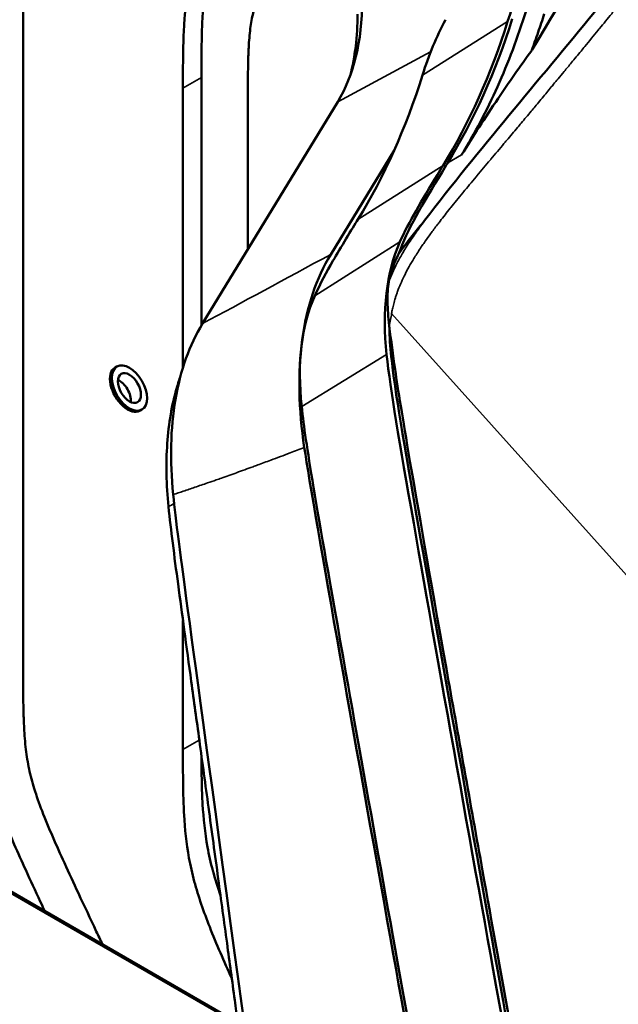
# Model space of a CAD drawing. Header units: millimetres. Extents: x 0 to 2100, y 0 to 1485.
# Tile 344 of 656: x 1661 to 1706, y 901 to 976. Entities that reach past the tile are written whole.
import ezdxf

# ---------------------------------------------------------------- set-up
doc = ezdxf.new("R2010")
doc.units = ezdxf.units.MM
doc.header["$LTSCALE"] = 5
doc.layers.add('Sichtbar (ISO)', color=7, linetype='Continuous', lineweight=50)
doc.layers.add('Sichtbar schmal (ISO)', color=7, linetype='Continuous', lineweight=35)

msp = doc.modelspace()

# ---------------------------------------------------------------- linework, layer by layer
at = {"layer": 'Sichtbar (ISO)'}
for p, q in [((1661.0506, 926.9052), (1661.0506, 982.3044)), ((1699.8714, 974.0885), (1699.8736, 974.0932)), ((1674.6624, 972.0059), (1674.6624, 953.0846)), ((1701.9692, 972.0111), (1701.9693, 972.0111)), ((1673.2482, 971.1894), (1673.2482, 949.8463)), ((1685.0629, 970.1514), (1674.7375, 953.2093)), ((1678.198, 958.8873), (1678.198, 969.9647)), ((1684.529, 958.4984), (1689.362, 966.4285)), ((1692.0906, 961.6014), (1692.0907, 961.6016)), ((1668.0697, 949.853), (1668.2111, 949.9346)), ((1669.9697, 946.5621), (1670.1111, 946.6438)), ((1673.2482, 930.5418), (1673.2482, 920.6696)), ((1657.2523, 911.4762), (1715.4607, 877.8696)), ((1657.8641, 911.0147), (1718.995, 875.7208))]:
    msp.add_line(p, q, dxfattribs=at)
for centre, major_axis, ratio, start_param, end_param in [((1731.8314, 944.798), (-25, 43.3013), 0.5773503, 0.3492986, 0.4876383), ((1670.4198, 987.4076), (11.6733, -20.2187), 0.5773508, 0.3054456, 0.7853976), ((1669.3591, 986.7952), (-12.1733, 21.0847), 0.5773508, 3.6713096, 3.9269902), ((1725.1139, 940.9197), (-24.8341, 43.014), 0.5773503, 0.3492986, 0.4876383), ((1630.7863, 1039.4762), (50, -86.6025), 0.5773503, 0.303949, 0.4876383), ((1630.4327, 1039.2721), (50, -86.6025), 0.5773503, 0.303949, 0.4876383), ((1623.7152, 1035.3937), (50.1659, -86.8898), 0.5773503, 0.303949, 0.4876383), ((1704.2155, 944.3415), (11, -19.0526), 0.5773503, 3.5392721, 4.0605247), ((1697.498, 940.4632), (10.8341, -18.7653), 0.5773503, 3.5392721, 4.0605247), ((1704.2155, 944.3415), (-10.75, 18.6195), 0.5773503, 0.7959787, 0.918932), ((1669.0197, 948.2076), (-0.95, 1.6454), 0.5773508, 0, 3.1415927), ((1668.3833, 947.8401), (0.625, -1.0825), 0.5773508, 0.6716176, 2.4699751)]:
    msp.add_ellipse(centre, major_axis=major_axis, ratio=ratio, start_param=start_param, end_param=end_param, dxfattribs=at)
for major_axis in [(-0.95, 1.6454), (-0.625, 1.0825)]:
    msp.add_ellipse((1669.1611, 948.2892), major_axis=major_axis, ratio=0.5773508, dxfattribs=at)
for points, knots in [([(1692.0907, 961.6016), (1696.2605, 967.0208), (1700.7744, 972.1935), (1708.2879, 981.5263), (1711.4991, 985.5489), (1716.3423, 991.5413), (1718.0003, 993.5285), (1720.2074, 996.6316), (1720.8956, 997.7249), (1721.9278, 999.9986), (1722.1928, 1001.1292), (1722.3191, 1002.3392)], [0, 0, 0, 0, 2.112482, 2.112482, 3.7061471, 3.7061471, 4.5053377, 4.5053377, 4.9220889, 4.9220889, 5.3774538, 5.3774538, 5.3774538, 5.3774538]), ([(1705.5486, 992.0293), (1705.4948, 987.8156), (1705.4069, 986.4793), (1705.0196, 984.1127), (1704.754, 983.1792), (1703.7806, 980.7402), (1702.7628, 978.8618), (1699.8736, 974.0932)], [-6.1805211, -6.1805211, -6.1805211, -6.1805211, -4.3476717, -4.3476717, -2.6660463, -2.6660463, -0.0010183, -0.0010183, -0.0010183, -0.0010183]), ([(1673.2482, 971.1894), (1673.2482, 972.2795), (1673.2483, 973.9326), (1673.3441, 976.553), (1673.5745, 978.5498), (1674.2338, 980.6857), (1675.0924, 982.1271), (1676.1345, 983.3994), (1677.0729, 984.399), (1678.6097, 985.8969), (1679.8424, 987.0702), (1680.7112, 987.8933)], [0, 0, 0, 0, 0.06359954, 0.09640429, 0.15628374, 0.18839964, 0.24926502, 0.28262286, 0.31819671, 0.35901071, 0.45581626, 0.45581626, 0.45581626, 0.45581626]), ([(1681.0469, 987.6854), (1680.5392, 987.2015), (1679.6681, 986.3666), (1678.4871, 985.2155), (1677.5487, 984.2159), (1676.5066, 982.9436), (1675.6481, 981.5022), (1674.9887, 979.3663), (1674.7583, 977.3695), (1674.6625, 974.7491), (1674.6624, 973.096), (1674.6624, 972.0059)], [0.58428445, 0.58428445, 0.58428445, 0.58428445, 0.64098929, 0.68180329, 0.71737714, 0.75073498, 0.81160036, 0.84371626, 0.90359571, 0.93640046, 1, 1, 1, 1]), ([(1678.198, 969.9647), (1678.198, 970.7013), (1678.2005, 971.7759), (1678.2221, 973.2276), (1678.2644, 974.4393), (1678.3638, 975.7139), (1678.575, 976.9322), (1678.9238, 977.9684), (1679.4439, 978.918), (1680.2856, 980.061), (1681.6496, 981.4962), (1682.9215, 982.7126), (1683.714, 983.4668), (1683.8414, 983.588)], [0, 0, 0, 0, 0.04297559, 0.06278076, 0.0854317, 0.11514694, 0.14072639, 0.16476834, 0.190854, 0.22144306, 0.27524796, 0.34949121, 0.36371358, 0.36371358, 0.36371358, 0.36371358]), ([(1694.5199, 966.0957), (1695.5225, 967.7327), (1696.436, 969.4728), (1698.08, 973.1483), (1698.8096, 975.0818), (1699.4457, 977.1057)], [-1.837249, -1.837249, -1.837249, -1.837249, -0.9186467, -0.9186467, -0.0000411, -0.0000411, -0.0000411, -0.0000411]), ([(1699.8736, 974.0932), (1700.0429, 974.5473), (1700.2071, 975.0064), (1700.5258, 975.9367), (1700.6803, 976.4079), (1700.8296, 976.8839)], [0.0009586, 0.0009586, 0.0009586, 0.0009586, 0.21607463, 0.21607463, 0.43212921, 0.43212921, 0.43212921, 0.43212921]), ([(1699.8702, 974.0884), (1698.9794, 972.8377), (1698.1267, 971.6158), (1696.3124, 968.9346), (1695.3762, 967.4939), (1694.5199, 966.0957)], [-1.4212306, -1.4212306, -1.4212306, -1.4212306, -0.7847218, -0.7847218, -0.0001144, -0.0001144, -0.0001144, -0.0001144]), ([(1689.7137, 958.521), (1690.3838, 960.4056), (1691.4974, 962.2728), (1693.0371, 964.7935), (1693.1745, 965.0184), (1693.3152, 965.2485), (1693.4589, 965.4831)], [0, 0, 0, 0, 0.918086, 0.918086, 0.918086, 1, 1, 1, 1]), ([(1689.8139, 959.4477), (1690.4914, 960.9723), (1691.5579, 962.7497), (1692.9617, 965.0444), (1693.1054, 965.279)], [0, 0, 0, 0, 0.8997245, 1, 1, 1, 1]), ([(1683.3135, 955.3416), (1683.722, 956.2606), (1684.2297, 957.1889), (1685.255, 958.967), (1686.2134, 960.5309), (1686.5958, 961.1552)], [-0.64212375, -0.64212375, -0.64212375, -0.64212375, -0.35028939, -0.35028939, -0.000001, -0.000001, -0.000001, -0.000001]), ([(1682.5129, 943.7417), (1682.0659, 946.6895), (1682.0129, 949.4775), (1682.6993, 954.5012), (1683.4338, 956.7014), (1684.529, 958.4984)], [-2.012611, -2.012611, -2.012611, -2.012611, -1.0063048, -1.0063048, -0.0000034, -0.0000034, -0.0000034, -0.0000034]), ([(1689.7137, 958.521), (1689.5428, 958.2136), (1689.3918, 957.8851), (1689.1392, 957.1766), (1689.0394, 956.8025), (1688.9664, 956.4013)], [-0.33200022, -0.33200022, -0.33200022, -0.33200022, -0.16585014, -0.16585014, -0.00000241, -0.00000241, -0.00000241, -0.00000241]), ([(1688.9664, 956.4013), (1688.8804, 955.9296), (1688.8531, 955.4127), (1688.8725, 954.3506), (1688.919, 953.7354), (1689.003, 953.0326)], [0.00000109, 0.00000109, 0.00000109, 0.00000109, 0.19496934, 0.19496934, 0.38344136, 0.38344136, 0.38344136, 0.38344136]), ([(1672.5057, 940.1478), (1672.2397, 942.7543), (1672.2969, 945.2067), (1673.0538, 949.636), (1673.749, 951.5874), (1674.7375, 953.2093)], [0.0000013, 0.0000013, 0.0000013, 0.0000013, 0.9083353, 0.9083353, 1.8165762, 1.8165762, 1.8165762, 1.8165762]), ([(1689.002, 953.0295), (1689.1347, 951.9189), (1689.2794, 950.838), (1689.9035, 946.5611), (1690.7092, 941.7611), (1694.2549, 921.8123), (1695.2151, 916.442), (1697.4969, 903.7501), (1699.6534, 891.8181), (1700.51, 887.6825), (1700.6516, 887.0045), (1700.8142, 886.3233)], [0.0000969, 0.0000969, 0.0000969, 0.0000969, 0.384153, 0.384153, 1.4523194, 1.4523194, 1.8115892, 1.8115892, 2.3558863, 2.3558863, 2.4614895, 2.4614895, 2.4614895, 2.4614895]), ([(1700.1694, 886.698), (1699.6771, 888.8665), (1697.9769, 897.9064), (1690.9274, 937.4101), (1689.097, 948.1054), (1688.7977, 950.8515)], [0.52171694, 0.52171694, 0.52171694, 0.52171694, 0.6541198, 0.87415318, 1, 1, 1, 1]), ([(1700.5464, 886.4804), (1700.0566, 888.6142), (1699.4116, 892.0112), (1698.2507, 898.3856), (1696.3671, 908.7282), (1693.1255, 926.909), (1691.2065, 937.8472), (1690.1089, 944.1033), (1689.4439, 947.9902), (1689.1481, 950.7036)], [0.51850679, 0.51850679, 0.51850679, 0.51850679, 0.6541198, 0.6541198, 0.6541198, 0.87415318, 0.87415318, 0.87415318, 1, 1, 1, 1]), ([(1672.1466, 939.2318), (1671.9759, 940.9052), (1671.9428, 942.5246), (1672.0485, 944.0497), (1672.1542, 945.5746), (1672.3986, 947.005), (1672.7775, 948.3156), (1672.8675, 948.6271), (1672.9651, 948.9318), (1673.0702, 949.2294)], [0, 0, 0, 0, 0.33336346, 0.33336346, 0.33336346, 0.66668777, 0.66668777, 0.66668777, 0.74591873, 0.74591873, 0.74591873, 0.74591873]), ([(1691.988, 891.4216), (1691.7783, 892.5616), (1691.5526, 893.798), (1689.6891, 904.0509), (1687.3897, 916.9313), (1683.2758, 940.1769), (1682.6414, 943.8592), (1682.3127, 946.875)], [-1.8917921, -1.8917921, -1.8917921, -1.8917921, -1.7818572, -1.7818572, -1.0476646, -1.0476646, -0.000001, -0.000001, -0.000001, -0.000001]), ([(1691.7477, 891.5603), (1691.0858, 895.1364), (1690.4695, 898.5652), (1686.7899, 919.0614), (1683.2717, 938.7371), (1682.5129, 943.7417)], [-2.5011366, -2.5011366, -2.5011366, -2.5011366, -1.7084464, -1.7084464, -0.000004, -0.000004, -0.000004, -0.000004]), ([(1672.5057, 940.1478), (1672.896, 936.3278), (1673.7799, 930.2946), (1677.7064, 901.3732), (1677.8362, 900.4152), (1677.9571, 899.5222)], [-13.9316721, -13.9316721, -13.9316721, -13.9316721, -4.3532592, -4.3532592, -3.9975403, -3.9975403, -3.9975403, -3.9975403]), ([(1677.4338, 899.8244), (1677.3567, 900.3932), (1677.2795, 900.962), (1677.2022, 901.5309), (1677.0058, 902.978), (1676.8091, 904.4251), (1676.6124, 905.8722), (1676.3887, 907.517), (1676.1649, 909.1619), (1675.9409, 910.8068), (1675.6932, 912.6263), (1675.4452, 914.4459), (1675.1971, 916.2655), (1674.9649, 917.9689), (1674.7325, 919.6724), (1674.5001, 921.3758), (1674.2952, 922.8772), (1674.0902, 924.3787), (1673.885, 925.8803), (1673.7052, 927.1959), (1673.5252, 928.5116), (1673.3458, 929.8265), (1673.1866, 930.9927), (1673.0278, 932.1583), (1672.8725, 933.3215), (1672.733, 934.3654), (1672.5963, 935.4072), (1672.4674, 936.4431), (1672.3508, 937.3796), (1672.2407, 938.3111), (1672.1466, 939.2318)], [0.38487853, 0.38487853, 0.38487853, 0.38487853, 0.41146988, 0.41146988, 0.41146988, 0.47911751, 0.47911751, 0.47911751, 0.55600329, 0.55600329, 0.55600329, 0.64105131, 0.64105131, 0.64105131, 0.72066664, 0.72066664, 0.72066664, 0.79083696, 0.79083696, 0.79083696, 0.85231518, 0.85231518, 0.85231518, 0.90684034, 0.90684034, 0.90684034, 0.95576926, 0.95576926, 0.95576926, 1, 1, 1, 1]), ([(1657.5151, 928.9464), (1657.5151, 927.8562), (1657.512, 926.206), (1657.6042, 923.4765), (1657.8303, 921.2231), (1658.4766, 918.3388), (1659.5635, 915.2385), (1661.0029, 911.9751), (1662.0952, 909.6277), (1662.5851, 908.5794), (1662.7018, 908.33)], [0, 0, 0, 0, 0.06372563, 0.09653278, 0.15657597, 0.18836361, 0.24911139, 0.31790072, 0.36023964, 0.37346086, 0.37346086, 0.37346086, 0.37346086]), ([(1667.1014, 905.7898), (1666.9457, 906.1208), (1666.3334, 907.4232), (1665.36, 909.4978), (1664.2412, 911.9014), (1663.2983, 913.9993), (1662.5127, 915.8917), (1661.8919, 917.6282), (1661.4731, 919.2017), (1661.2289, 920.76), (1661.1187, 922.1982), (1661.048, 924.2784), (1661.0506, 925.7843), (1661.0506, 926.9052)], [0.1656582, 0.1656582, 0.1656582, 0.1656582, 0.20403372, 0.31666648, 0.40613373, 0.48241733, 0.55873046, 0.6231835, 0.68045051, 0.73923262, 0.80738303, 0.85676181, 1, 1, 1, 1]), ([(1676.9756, 903.1993), (1676.9754, 903.1998), (1676.3817, 904.5017), (1675.2967, 906.9618), (1674.2097, 910.0621), (1673.5634, 912.9463), (1673.3373, 915.1998), (1673.2452, 917.9292), (1673.2482, 919.5794), (1673.2482, 920.6696)], [0.68207323, 0.68207323, 0.68207323, 0.68207323, 0.68209928, 0.75088861, 0.81163639, 0.84342403, 0.90346722, 0.93627437, 1, 1, 1, 1]), ([(1674.6633, 920.1798), (1674.665, 919.5238), (1674.6744, 918.3022), (1674.7515, 916.0163), (1674.9777, 913.7628), (1675.507, 911.4006), (1675.8959, 910.1591), (1676.1154, 909.5249)], [0.02544117, 0.02544117, 0.02544117, 0.02544117, 0.06372563, 0.09653278, 0.15657597, 0.18836361, 0.22149408, 0.22149408, 0.22149408, 0.22149408])]:
    msp.add_open_spline(points, degree=3, knots=knots, dxfattribs=at)
for points in [[(1691.2615, 960.5589), (1691.5453, 960.9045), (1691.8218, 961.2522), (1692.0906, 961.6014)], [(1689.7137, 958.521), (1690.168, 959.1808), (1690.6842, 959.8561), (1691.2614, 960.559)]]:
    msp.add_open_spline(points, degree=3, dxfattribs=at)
at = {"layer": 'Sichtbar schmal (ISO)'}
for p, q in [((1698.0319, 976.2894), (1691.5386, 972.2021)), ((1692.1581, 973.965), (1685.063, 970.1513)), ((1673.2482, 971.1894), (1674.6624, 972.0059)), ((1693.4589, 965.4831), (1694.5196, 966.0956)), ((1693.1054, 965.279), (1686.5958, 961.1552)), ((1683.3135, 955.3416), (1689.8139, 959.4477)), ((1689.1734, 953.9843), (1735.7274, 902.0905)), ((1682.3127, 946.875), (1688.7977, 950.8515)), ((1689.2912, 950.7862), (1689.1481, 950.7036)), ((1673.2482, 920.6696), (1674.498, 921.3912))]:
    msp.add_line(p, q, dxfattribs=at)
msp.add_ellipse((1769.7823, 1007.9503), major_axis=(118.7715, 66.7659), ratio=0.014155, start_param=3.7767913, end_param=3.9038376, dxfattribs=at)
for points, knots in [([(1689.1734, 953.9843), (1689.1938, 954.0939), (1689.2173, 954.211), (1689.2446, 954.3351), (1689.2719, 954.4593), (1689.303, 954.5904), (1689.3394, 954.7298), (1689.3758, 954.8692), (1689.4174, 955.0167), (1689.466, 955.1737), (1689.4924, 955.2591), (1689.521, 955.3474), (1689.5519, 955.4386), (1689.5778, 955.5149), (1689.6053, 955.5933), (1689.6347, 955.6739), (1689.6992, 955.8507), (1689.7726, 956.0381), (1689.8575, 956.2376), (1689.9385, 956.4281), (1690.03, 956.6296), (1690.1341, 956.8428), (1690.1391, 956.853), (1690.1441, 956.8632), (1690.1491, 956.8735), (1690.2595, 957.098), (1690.3837, 957.3354), (1690.5217, 957.5823), (1690.6324, 957.7804), (1690.7519, 957.9847), (1690.8805, 958.1952), (1690.9122, 958.247), (1690.9445, 958.2993), (1690.9773, 958.3519), (1691.1432, 958.618), (1691.3232, 958.8937), (1691.5187, 959.1805), (1691.5908, 959.2863), (1691.665, 959.3937), (1691.7413, 959.5026), (1691.8717, 959.6887), (1692.0082, 959.8792), (1692.1507, 960.0743), (1692.3172, 960.302), (1692.492, 960.5359), (1692.6751, 960.7764), (1692.7406, 960.8624), (1692.8071, 960.9492), (1692.8747, 961.0369), (1693.1208, 961.356), (1693.3812, 961.6866), (1693.6558, 962.0297), (1693.6678, 962.0447), (1693.6798, 962.0597), (1693.6919, 962.0747), (1693.9798, 962.4339), (1694.2833, 962.8066), (1694.6034, 963.1956), (1694.6231, 963.2195), (1694.6429, 963.2435), (1694.6627, 963.2676), (1694.9651, 963.6345), (1695.2825, 964.0162), (1695.6204, 964.4202), (1695.6425, 964.4467), (1695.6647, 964.4732), (1695.687, 964.4999), (1696.0151, 964.8919), (1696.3617, 965.3042), (1696.7198, 965.7297), (1696.7335, 965.7459), (1696.7472, 965.7622), (1696.7608, 965.7784), (1697.0893, 966.1685), (1697.4272, 966.5695), (1697.7548, 966.9586), (1697.8233, 967.04), (1697.8914, 967.1209), (1697.9589, 967.2011), (1698.246, 967.5424), (1698.5215, 967.8703), (1698.7895, 968.19), (1698.8854, 968.3044), (1698.9804, 968.4178), (1699.0744, 968.5301), (1699.3295, 968.8348), (1699.5785, 969.1329), (1699.8279, 969.4321), (1699.9272, 969.5511), (1700.0265, 969.6703), (1700.1265, 969.7904), (1700.366, 970.078), (1700.6087, 970.3698), (1700.8554, 970.6669), (1700.9707, 970.8057), (1701.0868, 970.9457), (1701.2038, 971.0867), (1701.4253, 971.3538), (1701.65, 971.6251), (1701.8821, 971.9056), (1702.0348, 972.0901), (1702.1906, 972.2786), (1702.3509, 972.4726), (1702.531, 972.6905), (1702.7167, 972.9155), (1702.9074, 973.1466), (1703.1443, 973.4338), (1703.3888, 973.7303), (1703.6402, 974.0355), (1703.7363, 974.1522), (1703.8333, 974.2701), (1703.9313, 974.3891), (1704.2642, 974.7935), (1704.6079, 975.2115), (1704.9584, 975.638), (1704.9915, 975.6783), (1705.0247, 975.7187), (1705.0579, 975.7592), (1705.3607, 976.1276), (1705.6682, 976.502), (1705.9803, 976.8824), (1706.1719, 977.1158), (1706.3653, 977.3515), (1706.56, 977.5888), (1706.7067, 977.7676), (1706.8542, 977.9474), (1707.0019, 978.1275), (1707.3444, 978.5452), (1707.6877, 978.9639), (1708.0233, 979.3732), (1708.0481, 979.4036), (1708.0729, 979.4338), (1708.0977, 979.464), (1708.4218, 979.8594), (1708.7379, 980.2451), (1709.0448, 980.6193), (1709.2144, 980.8263), (1709.3812, 981.0298), (1709.5449, 981.2294), (1709.7224, 981.446), (1709.8963, 981.658), (1710.0666, 981.8656), (1710.3373, 982.1957), (1710.5989, 982.5147), (1710.8518, 982.8229), (1710.9317, 982.9203), (1711.0107, 983.0166), (1711.0889, 983.1118), (1711.4138, 983.5077), (1711.7241, 983.8856), (1712.0219, 984.248), (1712.052, 984.2847), (1712.0821, 984.3213), (1712.112, 984.3577), (1712.4484, 984.767), (1712.7687, 985.1566), (1713.0757, 985.5295), (1713.0958, 985.554), (1713.1159, 985.5784), (1713.1359, 985.6028), (1713.4482, 985.9821), (1713.7464, 986.3441), (1714.0304, 986.6884), (1714.0743, 986.7415), (1714.1178, 986.7943), (1714.161, 986.8466), (1714.4153, 987.1549), (1714.6582, 987.4489), (1714.8908, 987.7302), (1714.9913, 987.8518), (1715.09, 987.9711), (1715.187, 988.0883), (1715.3527, 988.2884), (1715.5135, 988.4825), (1715.6714, 988.6729), (1715.8546, 988.8939), (1716.0336, 989.1095), (1716.2107, 989.3227), (1716.2756, 989.4008), (1716.3403, 989.4786), (1716.4048, 989.5562), (1716.6452, 989.8455), (1716.8834, 990.132), (1717.1224, 990.4198), (1717.1619, 990.4674), (1717.2015, 990.515), (1717.241, 990.5627), (1717.4408, 990.8033), (1717.6413, 991.045), (1717.843, 991.2888), (1717.9836, 991.4587), (1718.1249, 991.6297), (1718.2671, 991.8023), (1718.3694, 991.9263), (1718.4721, 992.0511), (1718.5755, 992.1772), (1718.8079, 992.4604), (1719.0438, 992.7492), (1719.278, 993.039), (1719.293, 993.0576), (1719.308, 993.0762), (1719.3231, 993.0948), (1719.5721, 993.4033), (1719.8188, 993.7122), (1720.0507, 994.007), (1720.1255, 994.102), (1720.1986, 994.1955), (1720.2703, 994.2875), (1720.4209, 994.481), (1720.5646, 994.6677), (1720.7011, 994.8473), (1720.8875, 995.0926), (1721.0603, 995.3245), (1721.2235, 995.548), (1721.2365, 995.5658), (1721.2494, 995.5835), (1721.2623, 995.6012), (1721.4369, 995.8411), (1721.6005, 996.0716), (1721.7569, 996.2976), (1721.8802, 996.4757), (1721.9989, 996.651), (1722.1133, 996.824), (1722.1441, 996.8706), (1722.1745, 996.917), (1722.2046, 996.9632), (1722.3468, 997.1813), (1722.482, 997.396), (1722.6077, 997.6038), (1722.7124, 997.7767), (1722.8105, 997.9448), (1722.9025, 998.1074), (1722.9211, 998.1402), (1722.9394, 998.1729), (1722.9575, 998.2053), (1723.0651, 998.3981), (1723.1639, 998.5828), (1723.2562, 998.7609), (1723.3485, 998.9391), (1723.4343, 999.1107), (1723.5156, 999.2785), (1723.5327, 999.3137), (1723.5495, 999.3487), (1723.5662, 999.3836), (1723.6291, 999.5152), (1723.6893, 999.6451), (1723.748, 999.7761), (1723.8222, 999.9418), (1723.8939, 1000.1094), (1723.9659, 1000.2891), (1724.038, 1000.4689), (1724.1104, 1000.6608), (1724.1795, 1000.8672), (1724.2485, 1001.0736), (1724.314, 1001.2946), (1724.3726, 1001.5276), (1724.4285, 1001.75), (1724.4781, 1001.9835), (1724.5223, 1002.2274), (1724.5244, 1002.2389), (1724.5265, 1002.2505), (1724.5286, 1002.2621), (1724.5743, 1002.5186), (1724.6143, 1002.7865), (1724.6504, 1003.0675), (1724.6865, 1003.3484), (1724.7188, 1003.6422), (1724.7478, 1003.9489), (1724.7767, 1004.2555), (1724.8022, 1004.5748), (1724.8248, 1004.9071), (1724.8331, 1005.028), (1724.8409, 1005.1506), (1724.8485, 1005.275), (1724.8617, 1005.4924), (1724.874, 1005.7153), (1724.8858, 1005.944), (1724.8861, 1005.9497), (1724.8864, 1005.9553), (1724.8866, 1005.961)], [0, 0, 0, 0, 0.01162791, 0.01162791, 0.01162791, 0.02325581, 0.02325581, 0.02325581, 0.03488372, 0.03488372, 0.03488372, 0.04121466, 0.04121466, 0.04121466, 0.04651163, 0.04651163, 0.04651163, 0.05813953, 0.05813953, 0.05813953, 0.06923673, 0.06923673, 0.06923673, 0.06976744, 0.06976744, 0.06976744, 0.08139535, 0.08139535, 0.08139535, 0.09072419, 0.09072419, 0.09072419, 0.09302326, 0.09302326, 0.09302326, 0.10465116, 0.10465116, 0.10465116, 0.10894357, 0.10894357, 0.10894357, 0.11627907, 0.11627907, 0.11627907, 0.12484555, 0.12484555, 0.12484555, 0.12790698, 0.12790698, 0.12790698, 0.13904884, 0.13904884, 0.13904884, 0.13953488, 0.13953488, 0.13953488, 0.15116279, 0.15116279, 0.15116279, 0.15187849, 0.15187849, 0.15187849, 0.1627907, 0.1627907, 0.1627907, 0.16350548, 0.16350548, 0.16350548, 0.17401807, 0.17401807, 0.17401807, 0.1744186, 0.1744186, 0.1744186, 0.18403451, 0.18403451, 0.18403451, 0.18604651, 0.18604651, 0.18604651, 0.19460894, 0.19460894, 0.19460894, 0.19767442, 0.19767442, 0.19767442, 0.20599301, 0.20599301, 0.20599301, 0.20930233, 0.20930233, 0.20930233, 0.21722807, 0.21722807, 0.21722807, 0.22093023, 0.22093023, 0.22093023, 0.22794408, 0.22794408, 0.22794408, 0.23255814, 0.23255814, 0.23255814, 0.23774282, 0.23774282, 0.23774282, 0.24418605, 0.24418605, 0.24418605, 0.24664967, 0.24664967, 0.24664967, 0.2550226, 0.2550226, 0.2550226, 0.25581395, 0.25581395, 0.25581395, 0.26301946, 0.26301946, 0.26301946, 0.26744186, 0.26744186, 0.26744186, 0.27077254, 0.27077254, 0.27077254, 0.2784977, 0.2784977, 0.2784977, 0.27906977, 0.27906977, 0.27906977, 0.28655717, 0.28655717, 0.28655717, 0.29069767, 0.29069767, 0.29069767, 0.29518772, 0.29518772, 0.29518772, 0.30232558, 0.30232558, 0.30232558, 0.30458091, 0.30458091, 0.30458091, 0.31395349, 0.31395349, 0.31395349, 0.31490261, 0.31490261, 0.31490261, 0.3255814, 0.3255814, 0.3255814, 0.32628248, 0.32628248, 0.32628248, 0.3372093, 0.3372093, 0.3372093, 0.33889653, 0.33889653, 0.33889653, 0.34883721, 0.34883721, 0.34883721, 0.35313347, 0.35313347, 0.35313347, 0.36046512, 0.36046512, 0.36046512, 0.36897495, 0.36897495, 0.36897495, 0.37209302, 0.37209302, 0.37209302, 0.38372093, 0.38372093, 0.38372093, 0.38564349, 0.38564349, 0.38564349, 0.39534884, 0.39534884, 0.39534884, 0.40211465, 0.40211465, 0.40211465, 0.40697674, 0.40697674, 0.40697674, 0.41790264, 0.41790264, 0.41790264, 0.41860465, 0.41860465, 0.41860465, 0.43023256, 0.43023256, 0.43023256, 0.4339783, 0.4339783, 0.4339783, 0.44186047, 0.44186047, 0.44186047, 0.45263111, 0.45263111, 0.45263111, 0.45348837, 0.45348837, 0.45348837, 0.46511628, 0.46511628, 0.46511628, 0.47427962, 0.47427962, 0.47427962, 0.47674419, 0.47674419, 0.47674419, 0.48837209, 0.48837209, 0.48837209, 0.4980443, 0.4980443, 0.4980443, 0.5, 0.5, 0.5, 0.51162791, 0.51162791, 0.51162791, 0.52325581, 0.52325581, 0.52325581, 0.52569473, 0.52569473, 0.52569473, 0.53488372, 0.53488372, 0.53488372, 0.54651163, 0.54651163, 0.54651163, 0.55813953, 0.55813953, 0.55813953, 0.56976744, 0.56976744, 0.56976744, 0.58087068, 0.58087068, 0.58087068, 0.58139535, 0.58139535, 0.58139535, 0.59302326, 0.59302326, 0.59302326, 0.60465116, 0.60465116, 0.60465116, 0.61627907, 0.61627907, 0.61627907, 0.62051124, 0.62051124, 0.62051124, 0.62790698, 0.62790698, 0.62790698, 0.62808957, 0.62808957, 0.62808957, 0.62808957]), ([(1688.9664, 956.4013), (1689.0459, 956.6205), (1689.2272, 957.0779), (1689.5891, 957.8399), (1690.0371, 958.6491), (1690.574, 959.507), (1691.203, 960.4198), (1691.7299, 961.1307), (1692.0386, 961.5339), (1692.0906, 961.6014)], [0.00000019, 0.00000019, 0.00000019, 0.00000019, 0.01960784, 0.03921569, 0.05882353, 0.07843137, 0.09803922, 0.11764706, 0.12156315, 0.12156315, 0.12156315, 0.12156315]), ([(1689.1734, 953.9843), (1689.1536, 953.8304), (1689.0978, 953.5172), (1689.0399, 953.1937), (1689.0026, 953.0293)], [0, 0, 0, 0, 0.5, 0.99998057, 0.99998057, 0.99998057, 0.99998057]), ([(1672.5057, 940.1478), (1672.763, 940.2343), (1673.0203, 940.3211), (1673.277, 940.408), (1673.5721, 940.5079), (1673.8663, 940.608), (1674.1587, 940.708), (1674.4837, 940.8192), (1674.8065, 940.9303), (1675.1257, 941.041), (1675.3465, 941.1177), (1675.5657, 941.1941), (1675.7827, 941.2703), (1675.9175, 941.3177), (1676.0515, 941.3649), (1676.1849, 941.4121), (1676.5721, 941.5491), (1676.9549, 941.6861), (1677.3409, 941.8255), (1677.753, 941.9744), (1678.1687, 942.1259), (1678.5972, 942.2831), (1678.7148, 942.3263), (1678.8333, 942.3698), (1678.9531, 942.4139), (1679.2801, 942.5343), (1679.6158, 942.6583), (1679.9588, 942.7855), (1680.4351, 942.9622), (1680.9255, 943.145), (1681.4266, 943.3328), (1681.7837, 943.4667), (1682.1462, 943.6031), (1682.5128, 943.7417)], [0, 0, 0, 0, 0.0773213, 0.0773213, 0.0773213, 0.1662098, 0.1662098, 0.1662098, 0.2649849, 0.2649849, 0.2649849, 0.3333333, 0.3333333, 0.3333333, 0.3757815, 0.3757815, 0.3757815, 0.4989746, 0.4989746, 0.4989746, 0.6305496, 0.6305496, 0.6305496, 0.6666667, 0.6666667, 0.6666667, 0.7653434, 0.7653434, 0.7653434, 0.902361, 0.902361, 0.902361, 1, 1, 1, 1])]:
    msp.add_open_spline(points, degree=3, knots=knots, dxfattribs=at)
msp.add_open_spline([(1672.1466, 939.2318), (1672.2899, 939.3145), (1672.4333, 939.3959), (1672.5768, 939.477)], degree=3, dxfattribs=at)

doc.saveas('drawing.dxf')
